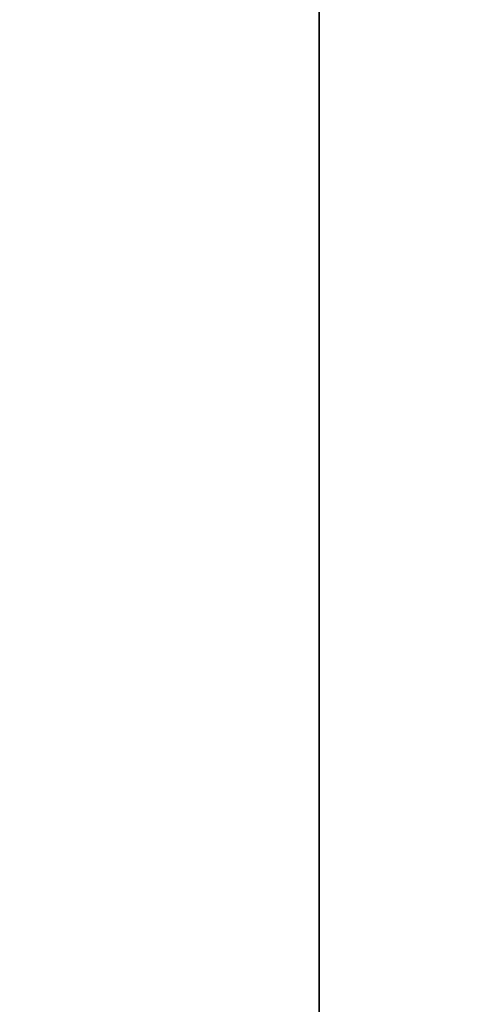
# Model space of a CAD drawing. Header units: millimetres. Extents: x -488 to 6688, y -115 to 115.
# Tile 452 of 656: x 334 to 339, y -4 to 6. Entities that reach past the tile are written whole.
import ezdxf

# ---------------------------------------------------------------- set-up
doc = ezdxf.new("R2010")
doc.units = ezdxf.units.MM
doc.layers.add('151', color=7, linetype='Continuous', true_color=0xffffff)

# ---------------------------------------------------------------- blocks, each defined once
blk = doc.blocks.new('UG_SURFACE_001')
at = {"layer": '151', "color": 252, "linetype": 'Continuous', "lineweight": 35}
for points in [[(487.5, -15, 2194.25), (487.5, 115, 2194.25), (-487.5, 115, 2194.25), (-487.5, -15, 2194.25)], [(-337.5, -15, 2044.25), (-337.5, 115, 2044.25), (337.5, 115, 2044.25), (337.5, -15, 2044.25)], [(337.5, -15, 2044.25), (337.5, 115, 2044.25), (337.5, 115, -10.75), (337.5, -15, -10.75)], [(337.5, -15, -10.75), (337.5, 115, -10.75), (487.5, 115, -10.75), (487.5, -15, -10.75)]]:
    blk.add_3dface(points, dxfattribs=at)

msp = doc.modelspace()

# ---------------------------------------------------------------- linework, layer by layer
at = {"layer": '151', "color": 251, "linetype": 'Continuous', "lineweight": -3, "true_color": 0x636466}
for p, q in [((337.5, -15, 2044.25), (337.5, 115, 2044.25)), ((337.5, 115, -10.75), (337.5, -15, -10.75))]:
    msp.add_line(p, q, dxfattribs=at)

# ---------------------------------------------------------------- block references
msp.add_blockref('UG_SURFACE_001', (0, 0), dxfattribs=at)

doc.saveas('drawing.dxf')
